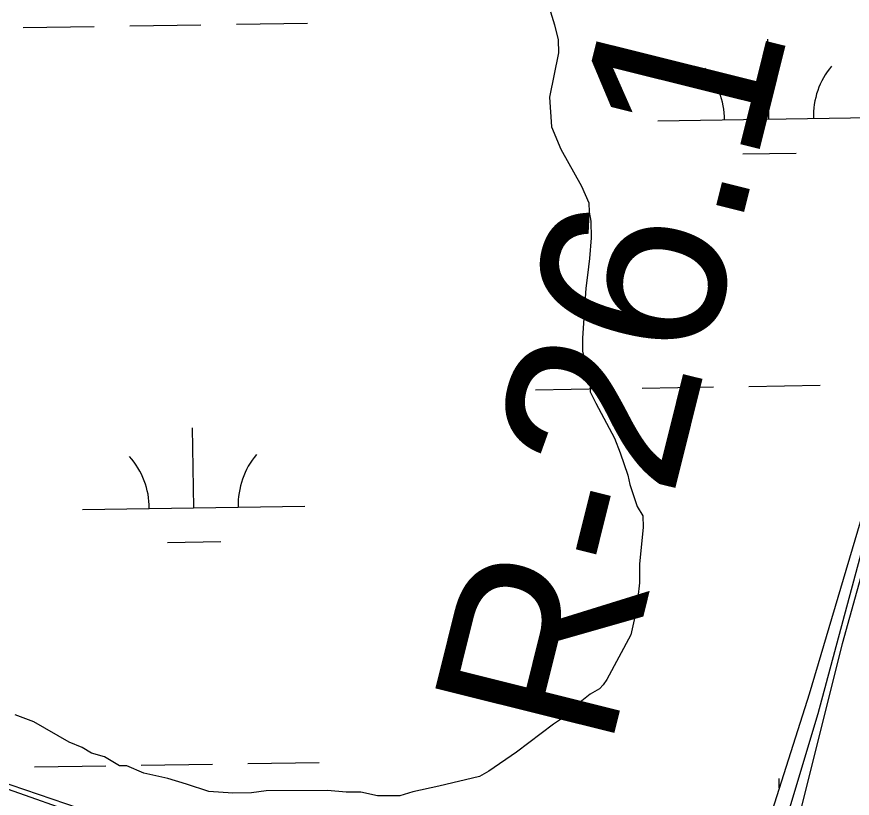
# Model space of a CAD drawing. Extents: x 3823584 to 3861785, y 301729 to 327625.
# Drawn here: x 3851056.5 to 3851432.4, y 321101.4 to 321453 of the extents above; entities that cross this region are included whole.
import ezdxf

# ---------------------------------------------------------------- set-up
doc = ezdxf.new("R2010")
doc.units = 0
for name, color, linetype in [('V-LEVE-TOET', 7, 'Continuous'), ('V-RIVR-EDGE', 7, 'Continuous'), ('V-RIVR-RANG-IDEN', 7, 'Continuous'), ('V-SITE-OTLN', 7, 'Continuous'), ('V-SITE-VEGE', 7, 'Continuous'), ('V-WETL-SWMP', 7, 'Continuous')]:
    doc.layers.add(name, color=color, linetype=linetype)

msp = doc.modelspace()

# ---------------------------------------------------------------- linework, layer by layer
at = {"layer": 'V-LEVE-TOET'}
msp.add_lwpolyline([(3851509.15, 321421.81), (3851502.87, 321418.62), (3851497.68, 321409.14), (3851484.26, 321373.35), (3851427.8, 321170.86), (3851384.8, 320998.9), (3851379.05, 320995.19), (3851371.08, 320992.53), (3851335.31, 321003.32), (3851199.54, 321053.38), (3851012.73, 321119.39), (3850806.48, 321188.42), (3850621.79, 321251.81), (3850442.36, 321314.19), (3850245.56, 321383.28), (3850051.95, 321447.14), (3849786.75, 321538.89)], dxfattribs=at)
at = {"layer": 'V-RIVR-EDGE'}
msp.add_spline([(3847485.83, 322118.89), (3847496.83, 322121.7), (3847515.15, 322119.66), (3847532.27, 322112.05), (3847562.93, 322100.02), (3847601.15, 322084.38), (3847633.78, 322066.36), (3847660.45, 322051.95), (3847687.92, 322038.33), (3847710.61, 322029.11), (3847727.34, 322024.69), (3847746.47, 322024.24), (3847772.76, 322022.18), (3847789.5, 322022.14), (3847814.59, 322015.3), (3847849.64, 322006.85), (3847887.48, 321998.78), (3847930.11, 321992.7), (3847958.81, 321994.22), (3847986.72, 321997.74), (3848006.66, 322006.06), (3848050.16, 322027.87), (3848078.89, 322042.55), (3848100.02, 322045.68), (3848111.58, 322045.26), (3848118.74, 322043.25), (3848125.11, 322038.05), (3848139.04, 322032.04), (3848150.99, 322028.02), (3848157.75, 322023.62), (3848160.92, 322016.44), (3848161.29, 322003.29), (3848156.85, 321980.18), (3848146.79, 321941.15), (3848133.09, 321882.6), (3848120.21, 321831.62), (3848106.53, 321777.45), (3848089.65, 321719.71), (3848088.38, 321691.02), (3848082.68, 321639.62), (3848084.2, 321610.92), (3848092.5, 321585), (3848100.01, 321559.87), (3848108.74, 321544.7), (3848122.27, 321535.9), (3848129.84, 321533.89), (3848142.2, 321537.85), (3848150.2, 321548.19), (3848164.22, 321577.64), (3848176.22, 321594.35), (3848203.36, 321611.02), (3848216.54, 321620.56), (3848235.32, 321641.63), (3848244.92, 321656.75), (3848252.92, 321668.69), (3848262.92, 321682.22), (3848279.27, 321684.96), (3848288.83, 321686.93), (3848305.19, 321691.28), (3848321.93, 321692.43), (3848346.23, 321691.18), (3848371.33, 321685.93), (3848402.39, 321675.1), (3848451.77, 321661.02), (3848503.95, 321650.93), (3848552.15, 321638.06), (3848581.61, 321628.42), (3848609.88, 321617.19), (3848655.66, 321595.96), (3848686.72, 321583.92), (3848744.08, 321571.83), (3848779.92, 321563.37), (3848810.59, 321555.72), (3848821.34, 321550.51), (3848849.58, 321528.13), (3848851.95, 321518.16), (3848851.85, 321477.9), (3848854.17, 321451.99), (3848860.09, 321425.68), (3848874.37, 321400.53), (3848881.13, 321393.74), (3848884.72, 321393.73), (3848893.09, 321396.1), (3848902.28, 321405.65), (3848925.89, 321445.44), (3848940.33, 321480.08), (3848949.15, 321501.58), (3848955.14, 321505.55), (3848963.91, 321508.71), (3848975.47, 321509.08), (3848992.19, 321502.27), (3849005.33, 321497.85), (3849017.29, 321497.42), (3849023.65, 321493.82), (3849024.44, 321488.24), (3849019.64, 321481.87), (3849017.23, 321474.31), (3849016.81, 321463.95), (3849024.36, 321458.35), (3849035.91, 321453.54), (3849041.9, 321457.11), (3849044.7, 321463.08), (3849048.72, 321477.42), (3849052.72, 321480.99), (3849059.09, 321480.98), (3849069.85, 321478.16), (3849073.83, 321479.35), (3849077.43, 321482.93), (3849084.6, 321482.91), (3849092.57, 321483.29), (3849099.76, 321488.05), (3849106.16, 321496.41), (3849113.74, 321500.37), (3849122.5, 321498.36), (3849122.89, 321493.18), (3849126.86, 321489.58), (3849134.04, 321488.76), (3849139.23, 321493.93), (3849143.62, 321498.31), (3849152.39, 321498.68), (3849163.55, 321497.86), (3849169.9, 321488.68), (3849169.88, 321479.51), (3849177.44, 321472.32), (3849189.78, 321469.1), (3849207.32, 321469.05), (3849217.67, 321465.44), (3849228.81, 321458.24), (3849242.75, 321454.22), (3849253.11, 321454.2), (3849266.25, 321449.78), (3849284.95, 321437.78), (3849300.07, 321424.59), (3849310.39, 321411.01), (3849335.46, 321394.21), (3849341.02, 321385.83), (3849340.21, 321380.25), (3849335.79, 321366.71), (3849330.59, 321356.76), (3849327.78, 321348.8), (3849327.75, 321339.63), (3849334.52, 321335.63), (3849341.69, 321336.01), (3849353.24, 321329.61), (3849357.22, 321330.39), (3849361.63, 321341.54), (3849362.86, 321354.29), (3849358.52, 321370.24), (3849360.93, 321379), (3849365.72, 321382.98), (3849372.89, 321382.56), (3849380.06, 321378.16), (3849383.62, 321369.38), (3849384.39, 321355.83), (3849389.95, 321347.85), (3849390.32, 321339.08), (3849391.5, 321333.1), (3849396.29, 321333.09), (3849403.87, 321336.26), (3849413.45, 321342.61), (3849423.83, 321352.55), (3849431.41, 321356.11), (3849446.95, 321355.28), (3849454.11, 321347.29), (3849456.48, 321337.72), (3849456.04, 321321.78), (3849460.4, 321313.4), (3849464.79, 321313.39), (3849472.36, 321315.36), (3849476.77, 321326.11), (3849481.59, 321342.04), (3849482.02, 321354.79), (3849488.43, 321364.74), (3849497.61, 321373.49), (3849505.58, 321373.07), (3849506.76, 321367.09), (3849508.68, 321337.99), (3849517, 321318.04), (3849525.75, 321309.65), (3849556.41, 321296.02), (3849589.85, 321282.79), (3849615.32, 321267.18), (3849652.73, 321247.17), (3849680.6, 321236.34), (3849706.49, 321231.49), (3849749.1, 321218.23), (3849784.95, 321209.38), (3849883.31, 321178.84), (3849916.35, 321162.42), (3849957.36, 321147.97), (3850015.91, 321132.68), (3850039.8, 321122.26), (3850070.46, 321112.62), (3850077.61, 321103.44), (3850086.76, 321098.24), (3850097.92, 321095.42), (3850106.28, 321093.4), (3850115.45, 321094.98), (3850156.47, 321083.32), (3850187.13, 321072.88), (3850213.81, 321061.65), (3850219.77, 321056.46), (3850225.73, 321046.88), (3850233.29, 321043.27), (3850252.8, 321037.65), (3850275.11, 321034), (3850281.88, 321030.4), (3850281.86, 321023.23), (3850290.62, 321018.42), (3850304.97, 321020.38), (3850314.15, 321025.14), (3850315.76, 321032.71), (3850319.76, 321039.47), (3850326.94, 321042.25), (3850337.3, 321039.43), (3850343.26, 321032.64), (3850344.42, 321018.29), (3850345.6, 321013.11), (3850351.18, 321012.69), (3850354.78, 321016.67), (3850359.56, 321017.06), (3850367.53, 321015.84), (3850390.62, 321008.21), (3850421.29, 321000.56), (3850470.67, 320985.7), (3850512.49, 320973.64), (3850567.06, 320959.95), (3850598.52, 320951.5), (3850649.89, 320933.84), (3850703.25, 320917.77), (3850714.39, 320911.36), (3850717.57, 320907.77), (3850721.56, 320907.76), (3850726.74, 320908.54), (3850733.53, 320912.11), (3850744.68, 320912.09), (3850756.64, 320910.06), (3850793.66, 320896.02), (3850824.72, 320882.4), (3850855.39, 320875.15), (3850872.11, 320869.93), (3850881.28, 320870.7), (3850900.01, 320869.46), (3850910.36, 320864.25), (3850925.06, 320845.88), (3850938.99, 320840.27), (3850982.42, 320835.78), (3851024.66, 320832.09), (3851060.52, 320831.6), (3851072.09, 320833.96), (3851080.07, 320837.93), (3851082.48, 320844.7), (3851082.1, 320855.06), (3851084.5, 320859.44), (3851086.9, 320860.63), (3851091.68, 320860.61), (3851096.85, 320854.23), (3851104, 320848.23), (3851113.57, 320847.81), (3851129.11, 320847.37), (3851143.04, 320840.56), (3851145.82, 320836.17), (3851150.57, 320823.41), (3851152.53, 320810.25), (3851156.11, 320807.85), (3851167.67, 320809.41), (3851172.86, 320809.8), (3851175.63, 320803.82), (3851181.21, 320803.8), (3851190.39, 320807.37), (3851199.56, 320810.13), (3851208.73, 320810.11), (3851239.41, 320808.04), (3851258.14, 320808.39), (3851275.28, 320808.35), (3851294, 320804.32), (3851298.37, 320800.72), (3851303.52, 320786.76), (3851309.86, 320773.19), (3851315.82, 320765.21), (3851320.19, 320759.62), (3851338.02, 320718.92), (3851342.78, 320708.15), (3851345.17, 320706.15), (3851365.09, 320703.31), (3851381.42, 320701.28), (3851407.3, 320691.25), (3851422.43, 320686.83), (3851431.19, 320680.43), (3851451.49, 320671.62), (3851448.68, 320665.65), (3851438.3, 320656.5), (3851435.89, 320649.74), (3851442.25, 320641.35), (3851483.65, 320624.51), (3851505.94, 320611.3), (3851536.99, 320596.48), (3851589.94, 320575.63), (3851617.01, 320563.6), (3851652.47, 320556.74), (3851684.72, 320545.5), (3851713.38, 320533.08), (3851730.1, 320525.86), (3851748.42, 320521.43), (3851767.56, 320521.78), (3851777.93, 320527.74), (3851788.3, 320531.7), (3851800.66, 320531.66), (3851816.6, 320530.03), (3851824.95, 320523.24), (3851839.26, 320509.25), (3851853.58, 320498.46), (3851862.74, 320497.24), (3851879.88, 320498.39), (3851892.64, 320499.16), (3851900.61, 320499.14), (3851926.11, 320495.09), (3851955.57, 320485.45), (3851994.21, 320474.59), (3852022.49, 320468.55), (3852060.71, 320454.1), (3852092.95, 320438.88), (3852110.07, 320429.27), (3852146.71, 320418.82), (3852168.61, 320411.99), (3852194.1, 320405.95), (3852209.24, 320402.72), (3852234.34, 320400.27), (3852251.06, 320395.45), (3852274.16, 320389.01), (3852305.64, 320384.15), (3852335.12, 320379.3), (3852352.66, 320382.44), (3852370.2, 320384.39), (3852387.73, 320383.55), (3852419.2, 320376.7), (3852438.71, 320371.07), (3852464.6, 320364.63), (3852482.52, 320357.01), (3852503.22, 320349.79), (3852521.14, 320342.97), (3852536.27, 320334.96), (3852554.97, 320322.56), (3852575.27, 320312.55), (3852589.2, 320306.14), (3852597.56, 320300.54), (3852608.69, 320291.74), (3852639.75, 320282.1), (3852661.26, 320275.27), (3852690.73, 320266.83), (3852722.59, 320258.38), (3852744.51, 320256.73), (3852760.83, 320250.71), (3852781.94, 320244.29), (3852812.61, 320236.24), (3852838.09, 320227.81), (3852860, 320224.17), (3852879.11, 320216.95), (3852905.4, 320209.31), (3852940.83, 320193.68), (3852967.52, 320190.42), (3852993.02, 320185.18), (3853016.11, 320177.95), (3853043.99, 320169.51), (3853083.42, 320159.85), (3853124.04, 320149.39), (3853164.27, 320138.53), (3853204.1, 320128.46), (3853280.56, 320107.15), (3853294.51, 320105.92), (3853304.88, 320107.89), (3853317.64, 320110.65), (3853337.18, 320117.77), (3853356.73, 320124.9), (3853374.68, 320130.43), (3853389.03, 320132.79), (3853402.58, 320133.15), (3853412.94, 320132.33), (3853431.27, 320132.68), (3853444.83, 320137.03), (3853448.43, 320139.82), (3853449.24, 320145.39), (3853452.44, 320149.37), (3853457.23, 320152.15), (3853468.39, 320152.52), (3853468.78, 320150.92), (3853464.36, 320137.38), (3853464.36, 320136.59), (3853466.75, 320134.19), (3853472.72, 320130.19), (3853479.08, 320126.19), (3853491.42, 320120.98), (3853502.18, 320119.36), (3853506.16, 320116.16), (3853510.53, 320112.96), (3853514.9, 320107.77), (3853525.65, 320101.76), (3853538.79, 320097.75), (3853552.34, 320098.11), (3853584.2, 320088.87), (3853605.71, 320081.64), (3853618.44, 320072.44), (3853651.49, 320063.59)], degree=3, dxfattribs=at)
at = {"layer": 'V-SITE-OTLN'}
msp.add_lwpolyline([(3851439.64, 320719.46), (3851374.31, 320738.01), (3851358.85, 320743.84), (3851346.53, 320755.22), (3851337.74, 320770.58), (3851334.09, 320784.39), (3851333.94, 320807.31), (3851351.65, 320880.94), (3851359.27, 320924.86), (3851362.65, 320953.73), (3851362.85, 320963.72), (3851363.14, 320977.58), (3851365.07, 320984.32), (3851369, 320988.69), (3851371.08, 320992.53), (3851375.25, 321000.19), (3851417.04, 321139.58), (3851475.33, 321356.55)], dxfattribs=at)
at = {"layer": 'V-SITE-VEGE'}
for points in [[(3851296.69, 321455.17), (3851298.4, 321449.34), (3851300.11, 321442.67), (3851300.15, 321436.83), (3851296.1, 321416.77), (3851297.02, 321403.43), (3851301.26, 321393.44), (3851310.55, 321376.81), (3851313.94, 321369.32), (3851313.96, 321365.14), (3851314.82, 321360.98)], [(3851314.82, 321360.98), (3851314.87, 321353.47), (3851314.1, 321344.28), (3851313.31, 321336.76), (3851312.51, 321330.91), (3851310.99, 321308.37), (3851311.02, 321302.53), (3851314.46, 321286.69), (3851314.48, 321284.19), (3851317.02, 321279.2), (3851325.46, 321263.39), (3851328.01, 321256.73), (3851331.41, 321246.74), (3851332.27, 321242.57), (3851335.68, 321232.58), (3851338.21, 321228.42), (3851338.24, 321223.41), (3851336.68, 321206.71), (3851336.73, 321198.36), (3851335.94, 321191.68), (3851334.33, 321181.66), (3851332.71, 321174.97), (3851321.99, 321154.87), (3851320.33, 321152.36), (3851318.68, 321150.68), (3851314.52, 321148.15), (3851307.04, 321142.26), (3851302.9, 321138.06), (3851297.91, 321134.69), (3851281.3, 321122.06), (3851268.83, 321113.63), (3851264.68, 321111.1), (3851246.34, 321106.81), (3851234.68, 321104.23), (3851228.85, 321102.53), (3851218.83, 321102.46), (3851211.31, 321104.09), (3851204.63, 321104.04), (3851196.28, 321104.82), (3851168.74, 321104.65), (3851162.07, 321103.77), (3851153.73, 321103.72), (3851142.87, 321104.48), (3851132.83, 321107.76), (3851124.47, 321110.21), (3851113.6, 321112.64), (3851106.07, 321115.93), (3851102.73, 321115.91), (3851096.03, 321120.04), (3851090.18, 321121.67), (3851085.99, 321124.15), (3851080.13, 321126.61), (3851064.21, 321135.69), (3851055.85, 321138.98)]]:
    msp.add_lwpolyline(points, dxfattribs=at)
at = {"layer": 'V-WETL-SWMP'}
for p, q in [((3851059.39, 321448.16), (3851091.38, 321448.66)), ((3851107.38, 321448.9), (3851139.38, 321449.4)), ((3851155.37, 321449.64), (3851187.37, 321450.14)), ((3851394.91, 321406.9), (3851394.35, 321442.9)), ((3851344.91, 321406.13), (3851444.9, 321407.67)), ((3851383.14, 321391.29), (3851407.14, 321391.66)), ((3851385.91, 321286.68), (3851417.91, 321287.17)), ((3851289.93, 321285.2), (3851321.92, 321285.69)), ((3851337.92, 321285.94), (3851369.92, 321286.43)), ((3851453.63, 321285.69), (3851413, 321148.14)), ((3851136.13, 321232.08), (3851135.58, 321268.07)), ((3851086.14, 321231.31), (3851186.13, 321232.85)), ((3851124.37, 321216.46), (3851148.37, 321216.83)), ((3851112.06, 321087.54), (3850934.47, 321147.87)), ((3851413, 321148.14), (3851371.13, 321017.37)), ((3851064.51, 321115.53), (3851096.51, 321116.02)), ((3851112.51, 321116.27), (3851144.5, 321116.76)), ((3851160.5, 321117.01), (3851192.5, 321117.5)), ((3851399.54, 321106.11), (3851399.48, 321110.26))]:
    msp.add_line(p, q, dxfattribs=at)
for centre, start, end in [((3851339.66, 321406.52), 0.1115, 41.6552), ((3851450.13, 321408.23), 140.1115, 181.6552), ((3851080.89, 321231.7), 0.1115, 41.6552), ((3851191.36, 321233.4), 140.1115, 181.6552)]:
    msp.add_arc(centre, 35.25, start, end, dxfattribs=at)

# ---------------------------------------------------------------- texts
at = {"layer": 'V-RIVR-RANG-IDEN'}
msp.add_text('R-26.1', height=83, rotation=76.0175, dxfattribs=at).set_placement((3851323.15, 321121.93))

doc.saveas('drawing.dxf')
